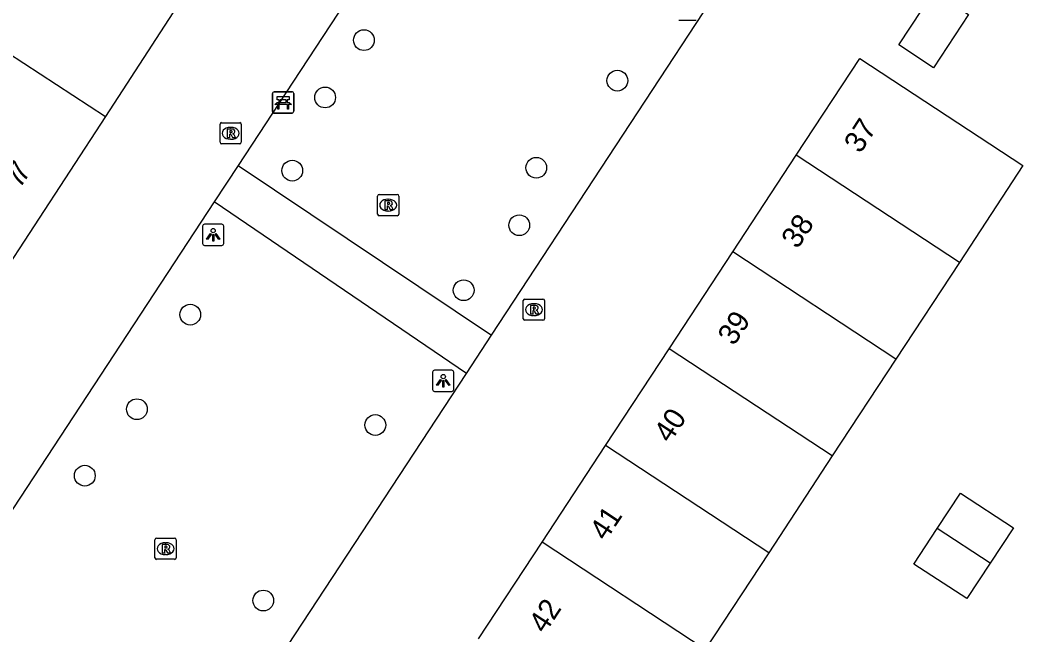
# Model space of a CAD drawing. Extents: x 159280 to 160375, y 384531 to 385872.
# Drawn here: x 159655.03 to 159702.32, y 385174.95 to 385203.93 of the extents above; entities that cross this region are included whole.
import ezdxf

# ---------------------------------------------------------------- set-up
doc = ezdxf.new("R2010")
doc.units = 0
for name, color, linetype in [('IMGEO_Bank', 7, 'Continuous'), ('IMGEO_Boom', 7, 'Continuous'), ('IMGEO_Groenvoorziening', 7, 'Continuous'), ('IMGEO_Lichtpunt', 7, 'Continuous'), ('IMGEO_Pand', 7, 'Continuous'), ('IMGEO_Pand_nummerreeks', 7, 'Continuous'), ('IMGEO_Rioolput', 7, 'Continuous'), ('IMGEO_Voetpad_open', 7, 'Continuous')]:
    doc.layers.add(name, color=color, linetype=linetype)

msp = doc.modelspace()

# ---------------------------------------------------------------- linework, layer by layer
at = {"layer": 'IMGEO_Bank'}
for p, q in [((159667.011, 385200.542), (159667.852, 385200.542)), ((159667.852, 385200.542), (159667.011, 385200.542)), ((159666.936, 385199.617), (159666.936, 385200.458)), ((159666.936, 385200.458), (159666.936, 385199.617)), ((159667.245, 385200.048), (159667.245, 385200.154)), ((159667.289, 385200.154), (159667.289, 385200.048)), ((159667.577, 385200.16), (159667.295, 385200.16)), ((159667.295, 385200.042), (159667.577, 385200.042)), ((159667.583, 385200.048), (159667.583, 385200.154)), ((159667.627, 385200.154), (159667.627, 385200.048)), ((159667.936, 385200.467), (159667.936, 385199.626)), ((159667.936, 385199.626), (159667.936, 385200.467)), ((159667.861, 385199.542), (159667.02, 385199.542)), ((159667.02, 385199.542), (159667.861, 385199.542)), ((159667.633, 385199.94), (159667.24, 385199.94))]:
    msp.add_line(p, q, dxfattribs=at)
for points in [[(159667.183, 385199.94), (159667.041, 385199.94), (159667.153, 385200.042), (159667.239, 385200.042)], [(159667.239, 385200.16), (159667.153, 385200.16), (159667.153, 385200.321), (159667.716, 385200.321), (159667.716, 385200.16), (159667.633, 385200.16)], [(159667.633, 385200.042), (159667.716, 385200.042), (159667.828, 385199.94), (159667.689, 385199.94)], [(159667.233, 385199.933), (159667.233, 385199.726), (159667.19, 385199.726), (159667.19, 385199.933)], [(159667.683, 385199.933), (159667.683, 385199.726), (159667.639, 385199.726), (159667.639, 385199.933)]]:
    msp.add_lwpolyline(points, dxfattribs=at)
for centre, radius, start, end in [((159667.014, 385200.464), 0.0779, 92.4484, 184.2845), ((159667.014, 385200.464), 0.0779, 92.4484, 184.2845), ((159667.858, 385200.464), 0.0779, 2.4484, 94.2845), ((159667.858, 385200.464), 0.0779, 2.4484, 94.2845), ((159667.238, 385200.153), 0.00671, 2.8957, 87.1043), ((159667.238, 385200.049), 0.00671, 272.8957, 357.1043), ((159667.295, 385200.153), 0.00671, 92.8957, 177.1043), ((159667.295, 385200.049), 0.00671, 182.8957, 267.1043), ((159667.577, 385200.153), 0.00671, 2.8957, 87.1043), ((159667.577, 385200.049), 0.00671, 272.8957, 357.1043), ((159667.634, 385200.153), 0.00671, 92.8957, 177.1043), ((159667.634, 385200.049), 0.00671, 182.8957, 267.1043), ((159667.014, 385199.62), 0.0779, 182.4484, 274.2845), ((159667.014, 385199.62), 0.0779, 182.4484, 274.2845), ((159667.183, 385199.933), 0.00671, 2.8957, 87.1043), ((159667.24, 385199.933), 0.00671, 92.8957, 177.1043), ((159667.632, 385199.933), 0.00671, 2.8957, 87.1043), ((159667.689, 385199.933), 0.00671, 92.8957, 177.1043), ((159667.858, 385199.62), 0.0779, 272.4484, 4.2845), ((159667.858, 385199.62), 0.0779, 272.4484, 4.2845)]:
    msp.add_arc(centre, radius, start, end, dxfattribs=at)
at = {"layer": 'IMGEO_Boom'}
for centre in [(159671.246, 385202.98), (159683.195, 385201.071), (159669.417, 385200.278), (159667.867, 385196.83), (159679.372, 385196.967), (159678.569, 385194.257), (159675.948, 385191.194), (159663.06, 385190.045), (159660.543, 385185.589), (159671.784, 385184.844), (159658.088, 385182.457), (159666.501, 385176.573)]:
    msp.add_circle(centre, 0.489, dxfattribs=at)
at = {"layer": 'IMGEO_Groenvoorziening'}
for points in [[(159682.818, 385223.732), (159667.888, 385201.002), (159665.31, 385197.076)], [(159677.256, 385189.085), (159694.844, 385215.86)], [(159664.186, 385195.364), (159646.501, 385168.438), (159658.52, 385160.544), (159676.078, 385187.274)]]:
    msp.add_lwpolyline(points, dxfattribs=at)
at = {"layer": 'IMGEO_Lichtpunt'}
for p, q in [((159686.096, 385203.926), (159686.904, 385203.926)), ((159686.096, 385203.926), (159686.904, 385203.926)), ((159663.64, 385194.207), (159663.64, 385193.4)), ((159663.64, 385194.207), (159663.64, 385193.4)), ((159664.542, 385194.302), (159663.734, 385194.302)), ((159664.542, 385194.302), (159663.734, 385194.302)), ((159664.636, 385193.4), (159664.636, 385194.207)), ((159664.636, 385193.4), (159664.636, 385194.207)), ((159663.734, 385193.306), (159664.542, 385193.306)), ((159663.734, 385193.306), (159664.542, 385193.306)), ((159674.487, 385187.328), (159674.487, 385186.521)), ((159674.487, 385187.328), (159674.487, 385186.521)), ((159675.389, 385187.423), (159674.581, 385187.423)), ((159675.389, 385187.423), (159674.581, 385187.423)), ((159675.483, 385186.521), (159675.483, 385187.328)), ((159675.483, 385186.521), (159675.483, 385187.328)), ((159674.581, 385186.427), (159675.389, 385186.427)), ((159674.581, 385186.427), (159675.389, 385186.427))]:
    msp.add_line(p, q, dxfattribs=at)
for points in [[(159664.014, 385193.871), (159664.053, 385193.843), (159663.865, 385193.581), (159663.827, 385193.608), (159664.014, 385193.871)], [(159664.226, 385193.843), (159664.264, 385193.87), (159664.451, 385193.608), (159664.412, 385193.58), (159664.226, 385193.843)], [(159664.116, 385193.823), (159664.163, 385193.823), (159664.163, 385193.501), (159664.116, 385193.501), (159664.116, 385193.823)], [(159674.861, 385186.992), (159674.9, 385186.964), (159674.712, 385186.702), (159674.674, 385186.729), (159674.861, 385186.992)], [(159674.963, 385186.944), (159675.01, 385186.944), (159675.01, 385186.622), (159674.963, 385186.622), (159674.963, 385186.944)], [(159675.073, 385186.964), (159675.111, 385186.991), (159675.298, 385186.729), (159675.259, 385186.701), (159675.073, 385186.964)]]:
    msp.add_lwpolyline(points, dxfattribs=at)
for centre in [(159664.139, 385194.005), (159674.986, 385187.126)]:
    msp.add_circle(centre, 0.0994, dxfattribs=at)
for centre, start, end in [((159663.734, 385194.207), 90, 180), ((159663.734, 385194.207), 90, 180), ((159664.542, 385194.207), 0, 90), ((159664.542, 385194.207), 0, 90), ((159663.734, 385193.4), 180, 270), ((159663.734, 385193.4), 180, 270), ((159664.542, 385193.4), 270, 0), ((159664.542, 385193.4), 270, 360), ((159674.581, 385187.328), 90, 180), ((159674.581, 385187.328), 90, 180), ((159675.389, 385187.328), 0, 90), ((159675.389, 385187.328), 0, 90), ((159674.581, 385186.521), 180, 270), ((159674.581, 385186.521), 180, 270), ((159675.389, 385186.521), 270, 0), ((159675.389, 385186.521), 270, 360)]:
    msp.add_arc(centre, 0.0946, start, end, dxfattribs=at)
at = {"layer": 'IMGEO_Pand'}
for points in [[(159698.112, 385205.268), (159699.75, 385204.192), (159698.095, 385201.68), (159696.459, 385202.758), (159698.112, 385205.268)], [(159654.438, 385202.402), (159659.056, 385199.388)], [(159691.63, 385197.559), (159694.627, 385202.119), (159702.316, 385197.067), (159699.319, 385192.506)], [(159659.056, 385199.388), (159654.006, 385191.65), (159649.388, 385194.664)], [(159688.634, 385193), (159691.63, 385197.559)], [(159699.319, 385192.506), (159691.63, 385197.559)], [(159685.637, 385188.44), (159688.634, 385193)], [(159696.322, 385187.947), (159688.634, 385193)], [(159699.319, 385192.506), (159696.322, 385187.947)], [(159682.641, 385183.881), (159685.637, 385188.44)], [(159693.326, 385183.387), (159685.637, 385188.44)], [(159696.322, 385187.947), (159693.326, 385183.387)], [(159679.644, 385179.321), (159682.641, 385183.881)], [(159690.329, 385178.828), (159682.641, 385183.881)], [(159693.326, 385183.387), (159690.329, 385178.828)], [(159698.275, 385179.97), (159699.373, 385181.638), (159701.863, 385180.001), (159700.767, 385178.332)], [(159700.767, 385178.332), (159699.67, 385176.664), (159697.167, 385178.287), (159698.275, 385179.97)], [(159700.767, 385178.332), (159698.275, 385179.97)], [(159676.647, 385174.761), (159679.644, 385179.321)], [(159687.333, 385174.268), (159679.644, 385179.321)], [(159690.329, 385178.828), (159687.333, 385174.268)]]:
    msp.add_lwpolyline(points, dxfattribs=at)
at = {"layer": 'IMGEO_Rioolput'}
for p, q in [((159664.539, 385199.091), (159665.391, 385199.091)), ((159664.464, 385198.165), (159664.464, 385199.017)), ((159664.952, 385198.871), (159664.977, 385198.871)), ((159665.465, 385199.017), (159665.465, 385198.165)), ((159664.975, 385198.311), (159664.95, 385198.311)), ((159665.391, 385198.091), (159664.539, 385198.091)), ((159671.89, 385194.779), (159671.89, 385195.631)), ((159671.965, 385195.705), (159672.817, 385195.705)), ((159672.378, 385195.485), (159672.403, 385195.485)), ((159672.891, 385195.631), (159672.891, 385194.779)), ((159672.401, 385194.925), (159672.376, 385194.925)), ((159672.817, 385194.705), (159671.965, 385194.705)), ((159678.761, 385189.853), (159678.761, 385190.705)), ((159678.836, 385190.779), (159679.688, 385190.779)), ((159679.249, 385190.559), (159679.274, 385190.559)), ((159679.762, 385190.705), (159679.762, 385189.853)), ((159679.688, 385189.779), (159678.836, 385189.779)), ((159679.272, 385189.999), (159679.247, 385189.999)), ((159661.395, 385178.589), (159661.395, 385179.441)), ((159661.47, 385179.515), (159662.322, 385179.515)), ((159661.883, 385179.295), (159661.908, 385179.295)), ((159662.396, 385179.441), (159662.396, 385178.589)), ((159661.906, 385178.735), (159661.881, 385178.735)), ((159662.322, 385178.515), (159661.47, 385178.515))]:
    msp.add_line(p, q, dxfattribs=at)
for points in [[(159664.539, 385199.091), (159665.391, 385199.091)], [(159664.464, 385198.165), (159664.464, 385199.017)], [(159665.053, 385198.789), (159664.801, 385198.791), (159664.801, 385198.391)], [(159664.979, 385198.71), (159664.925, 385198.71), (159664.925, 385198.629)], [(159664.925, 385198.629), (159664.977, 385198.629)], [(159665.465, 385199.017), (159665.465, 385198.165)], [(159664.801, 385198.391), (159664.925, 385198.391), (159664.925, 385198.553), (159664.936, 385198.553)], [(159664.983, 385198.524), (159665.054, 385198.391), (159665.194, 385198.391), (159665.129, 385198.517)], [(159665.391, 385198.091), (159664.539, 385198.091)], [(159671.89, 385194.779), (159671.89, 385195.631)], [(159671.965, 385195.705), (159672.817, 385195.705)], [(159672.479, 385195.403), (159672.227, 385195.405), (159672.227, 385195.005)], [(159672.405, 385195.324), (159672.351, 385195.324), (159672.351, 385195.243)], [(159672.891, 385195.631), (159672.891, 385194.779)], [(159672.227, 385195.005), (159672.351, 385195.005), (159672.351, 385195.167), (159672.362, 385195.167)], [(159672.351, 385195.243), (159672.403, 385195.243)], [(159672.409, 385195.138), (159672.48, 385195.005), (159672.62, 385195.005), (159672.555, 385195.131)], [(159672.817, 385194.705), (159671.965, 385194.705)], [(159678.761, 385189.853), (159678.761, 385190.705)], [(159678.836, 385190.779), (159679.688, 385190.779)], [(159679.762, 385190.705), (159679.762, 385189.853)], [(159679.35, 385190.477), (159679.098, 385190.479), (159679.098, 385190.079)], [(159679.098, 385190.079), (159679.222, 385190.079), (159679.222, 385190.241), (159679.233, 385190.241)], [(159679.276, 385190.398), (159679.222, 385190.398), (159679.222, 385190.317)], [(159679.222, 385190.317), (159679.274, 385190.317)], [(159679.28, 385190.212), (159679.351, 385190.079), (159679.491, 385190.079), (159679.426, 385190.205)], [(159679.688, 385189.779), (159678.836, 385189.779)], [(159661.395, 385178.589), (159661.395, 385179.441)], [(159661.47, 385179.515), (159662.322, 385179.515)], [(159661.984, 385179.213), (159661.732, 385179.215), (159661.732, 385178.815)], [(159662.396, 385179.441), (159662.396, 385178.589)], [(159661.732, 385178.815), (159661.856, 385178.815), (159661.856, 385178.977), (159661.867, 385178.977)], [(159661.91, 385179.134), (159661.856, 385179.134), (159661.856, 385179.053)], [(159661.856, 385179.053), (159661.908, 385179.053)], [(159661.914, 385178.948), (159661.985, 385178.815), (159662.125, 385178.815), (159662.06, 385178.941)], [(159662.322, 385178.515), (159661.47, 385178.515)]]:
    msp.add_lwpolyline(points, dxfattribs=at)
for centre, radius, start, end in [((159664.541, 385199.015), 0.0765, 91.552, 178.448), ((159664.541, 385199.015), 0.0765, 91.552, 178.448), ((159665.389, 385199.015), 0.0765, 1.552, 88.448), ((159665.389, 385199.015), 0.0765, 1.552, 88.448), ((159664.961, 385198.818), 0.19, 274.7715, 282.9687), ((159664.985, 385198.614), 0.0964, 77.0061, 93.1865), ((159664.999, 385198.671), 0.0378, 276.6634, 79.6772), ((159665.052, 385198.679), 0.109, 350.3612, 89.416), ((159665.05, 385198.679), 0.112, 277.5842, 350.9817), ((159664.541, 385198.167), 0.0765, 181.552, 268.448), ((159664.541, 385198.167), 0.0765, 181.552, 268.448), ((159664.935, 385198.5), 0.0533, 26.0293, 88.6989), ((159665.034, 385198.464), 0.108, 29.5134, 73.7905), ((159665.389, 385198.167), 0.0765, 271.552, 358.448), ((159665.389, 385198.167), 0.0765, 271.552, 358.448), ((159671.967, 385195.629), 0.0765, 91.552, 178.448), ((159671.967, 385195.629), 0.0765, 91.552, 178.448), ((159672.411, 385195.228), 0.0964, 77.0061, 93.1865), ((159672.425, 385195.285), 0.0378, 276.6634, 79.6772), ((159672.478, 385195.293), 0.109, 350.3612, 89.416), ((159672.815, 385195.629), 0.0765, 1.552, 88.448), ((159672.815, 385195.629), 0.0765, 1.552, 88.448), ((159672.361, 385195.114), 0.0533, 26.0293, 88.6989), ((159672.387, 385195.432), 0.19, 274.7715, 282.9687), ((159672.476, 385195.293), 0.112, 277.5842, 350.9817), ((159672.46, 385195.078), 0.108, 29.5134, 73.7905), ((159671.967, 385194.781), 0.0765, 181.552, 268.448), ((159671.967, 385194.781), 0.0765, 181.552, 268.448), ((159672.815, 385194.781), 0.0765, 271.552, 358.448), ((159672.815, 385194.781), 0.0765, 271.552, 358.448), ((159678.838, 385190.703), 0.0765, 91.552, 178.448), ((159678.838, 385190.703), 0.0765, 91.552, 178.448), ((159679.686, 385190.703), 0.0765, 1.552, 88.448), ((159679.686, 385190.703), 0.0765, 1.552, 88.448), ((159679.232, 385190.188), 0.0533, 26.0293, 88.6989), ((159679.258, 385190.506), 0.19, 274.7715, 282.9687), ((159679.282, 385190.302), 0.0964, 77.0061, 93.1865), ((159679.296, 385190.359), 0.0378, 276.6634, 79.6772), ((159679.349, 385190.367), 0.109, 350.3612, 89.416), ((159679.347, 385190.367), 0.112, 277.5842, 350.9817), ((159679.331, 385190.152), 0.108, 29.5134, 73.7905), ((159678.838, 385189.855), 0.0765, 181.552, 268.448), ((159678.838, 385189.855), 0.0765, 181.552, 268.448), ((159679.686, 385189.855), 0.0765, 271.552, 358.448), ((159679.686, 385189.855), 0.0765, 271.552, 358.448), ((159661.472, 385179.439), 0.0765, 91.552, 178.448), ((159661.472, 385179.439), 0.0765, 91.552, 178.448), ((159661.983, 385179.103), 0.109, 350.3612, 89.416), ((159662.32, 385179.439), 0.0765, 1.552, 88.448), ((159662.32, 385179.439), 0.0765, 1.552, 88.448), ((159661.866, 385178.924), 0.0533, 26.0293, 88.6989), ((159661.892, 385179.242), 0.19, 274.7715, 282.9687), ((159661.916, 385179.038), 0.0964, 77.0061, 93.1865), ((159661.93, 385179.095), 0.0378, 276.6634, 79.6772), ((159661.981, 385179.103), 0.112, 277.5842, 350.9817), ((159661.965, 385178.888), 0.108, 29.5134, 73.7905), ((159661.472, 385178.591), 0.0765, 181.552, 268.448), ((159661.472, 385178.591), 0.0765, 181.552, 268.448), ((159662.32, 385178.591), 0.0765, 271.552, 358.448), ((159662.32, 385178.591), 0.0765, 271.552, 358.448)]:
    msp.add_arc(centre, radius, start, end, dxfattribs=at)
for centre, major_axis, ratio, start_param, end_param in [((159664.951, 385198.591), (-0.387, 0.002), 0.722429, 4.712389, 7.853982), ((159664.976, 385198.591), (-0.39, 0.002), 0.717154, 1.570796, 4.712389), ((159672.377, 385195.205), (-0.387, 0.002), 0.722429, 4.712389, 7.853982), ((159672.402, 385195.205), (-0.39, 0.002), 0.717154, 1.570796, 4.712389), ((159679.248, 385190.279), (-0.387, 0.002), 0.722429, 4.712389, 7.853982), ((159679.273, 385190.279), (-0.39, 0.002), 0.717154, 1.570796, 4.712389), ((159661.882, 385179.015), (-0.387, 0.002), 0.722429, 4.712389, 7.853982), ((159661.907, 385179.015), (-0.39, 0.002), 0.717154, 1.570796, 4.712389)]:
    msp.add_ellipse(centre, major_axis=major_axis, ratio=ratio, start_param=start_param, end_param=end_param, dxfattribs=at)
at = {"layer": 'IMGEO_Voetpad_open'}
for points in [[(159662.437, 385204.582), (159659.056, 385199.388)], [(159665.31, 385197.076), (159664.186, 385195.364)], [(159665.31, 385197.076), (159677.256, 385189.085)], [(159676.078, 385187.274), (159664.186, 385195.364)], [(159676.078, 385187.274), (159677.256, 385189.085)]]:
    msp.add_lwpolyline(points, dxfattribs=at)

# ---------------------------------------------------------------- texts
at = {"layer": 'IMGEO_Pand_nummerreeks'}
for s, rotation, p in [('37', 56.6884, (159694.648, 385197.599)), ('7', 56.8718, (159655.199, 385196.222)), ('7', 56.8718, (159655.019, 385195.947)), ('38', 56.6884, (159691.691, 385193.1)), ('39', 56.6884, (159688.693, 385188.538)), ('40', 56.6884, (159685.678, 385183.95)), ('41', 56.6884, (159682.649, 385179.342)), ('42', 56.6884, (159679.779, 385174.974))]:
    msp.add_text(s, height=1, rotation=rotation, dxfattribs=at).set_placement(p)

doc.saveas('drawing.dxf')
